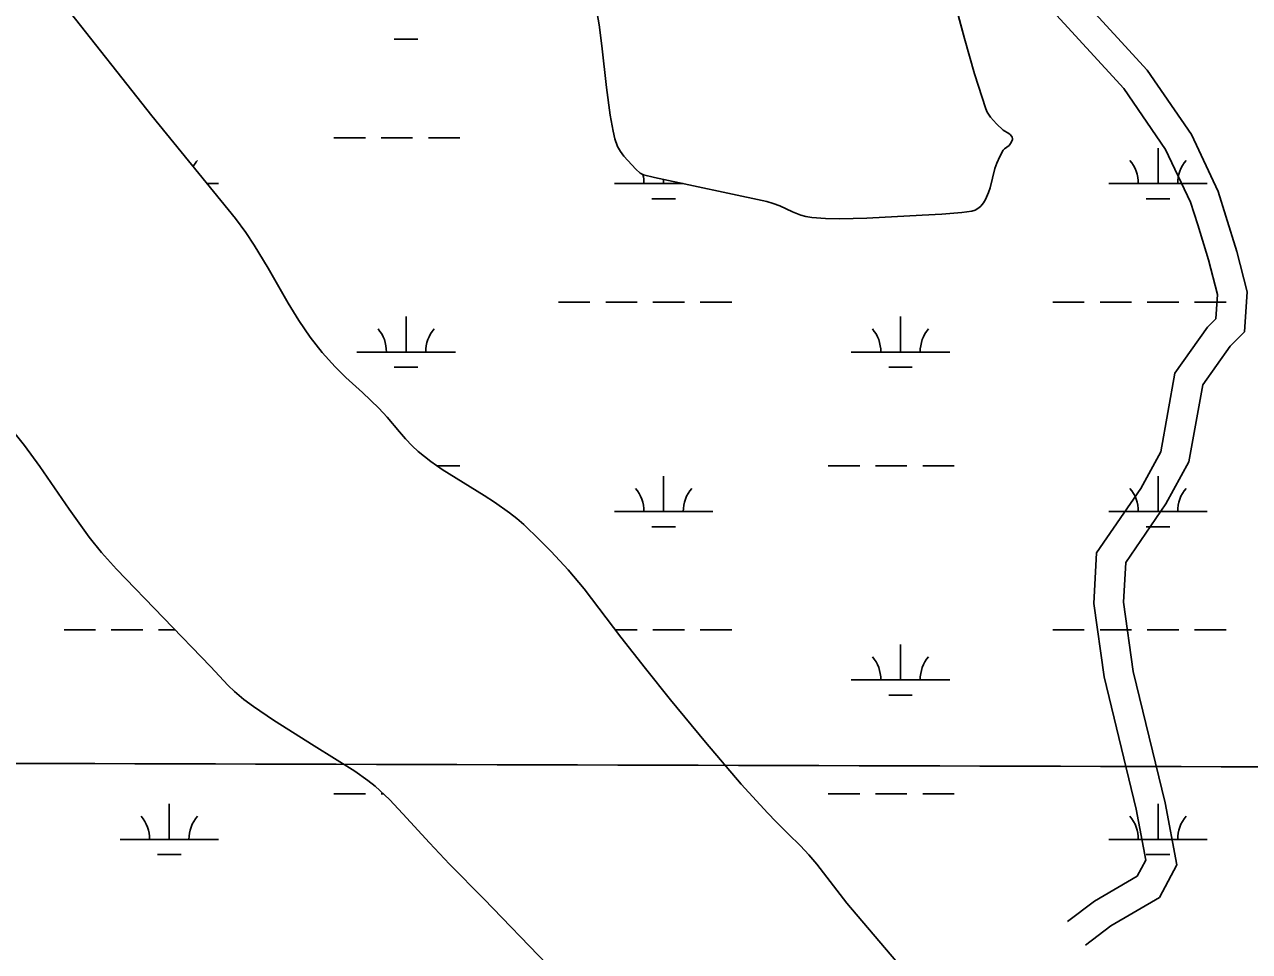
# Model space of a CAD drawing. Extents: x 3161564 to 3199464, y 849354 to 874788.
# Drawn here: x 3182028 to 3183271, y 866706 to 867646 of the extents above; entities that cross this region are included whole.
import ezdxf

# ---------------------------------------------------------------- set-up
doc = ezdxf.new("R2010")
doc.units = 0
for name, color, linetype in [('V-GRID-MAJR', 7, 'Continuous'), ('V-ROAD-CNTR', 7, 'Continuous'), ('V-SITE-VEGE', 7, 'Continuous'), ('V-TOPO-SHOR', 7, 'Continuous'), ('V-WETL-SWMP', 7, 'Continuous')]:
    doc.layers.add(name, color=color, linetype=linetype)

msp = doc.modelspace()

# ---------------------------------------------------------------- linework, layer by layer
at = {"layer": 'V-GRID-MAJR'}
msp.add_spline([(3165799.846, 866945.01), (3171028.623, 866928.659), (3176257.404, 866913.068), (3181486.186, 866898.238), (3186714.971, 866884.169), (3191943.758, 866870.86), (3197172.5470000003, 866858.311), (3197172.548, 866858.311)], degree=3, dxfattribs=at)
at = {"layer": 'V-ROAD-CNTR'}
for points in [[(3183069.8048235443, 867706.853558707), (3183167.469628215, 867600.2047720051), (3183212.351538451, 867534.7019030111), (3183239.377484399, 867477.0370183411), (3183247.3634684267, 867452.042068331), (3183258.460446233, 867415.944140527), (3183269.136424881, 867375.1622220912), (3183266.111430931, 867334.5733032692), (3183251.6294598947, 867319.8923326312), (3183224.001515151, 867280.720410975), (3183209.877543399, 867202.7845668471), (3183186.484590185, 867159.966652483), (3183145.6566718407, 867100.4427715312), (3183143.558676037, 867060.182852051), (3183153.294656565, 866990.140992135), (3183185.691591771, 866856.582259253), (3183197.675567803, 866793.8183847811), (3183179.887603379, 866760.7984508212), (3183130.6757018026, 866731.831508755), (3183104.799753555, 866712.3095477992)], [(3183045.4228723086, 867689.0575942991), (3183143.9176753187, 867581.5028094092), (3183186.223590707, 867519.7599328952), (3183211.3895403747, 867466.061040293), (3183218.7355256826, 867443.0680862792), (3183229.598503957, 867407.7341569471), (3183238.8484854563, 867372.4042276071), (3183237.0134891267, 867347.7952768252), (3183228.537506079, 867339.2022940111), (3183195.665571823, 867292.5943872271), (3183181.2236007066, 867212.9085465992), (3183160.886641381, 867175.6826210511), (3183116.136730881, 867110.4427515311), (3183113.450736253, 867058.8868546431), (3183123.786715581, 866984.5250033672), (3183156.3636504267, 866850.228271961), (3183166.209630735, 866798.662375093), (3183157.449648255, 866782.402407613), (3183113.977735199, 866756.813458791), (3183086.731789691, 866736.2594998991)]]:
    msp.add_lwpolyline(points, dxfattribs=at)
at = {"layer": 'V-SITE-VEGE'}
for points in [[(3182962.666000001, 867704.437999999), (3182981.881000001, 867632.3729999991), (3182992.219000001, 867596.444999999), (3183003.760000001, 867560.743999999), (3183005.113000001, 867557.542999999), (3183008.335000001, 867552.4149999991), (3183014.516000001, 867545.5279999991), (3183021.260000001, 867539.108999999), (3183026.951000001, 867535.893999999), (3183028.778000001, 867534.4049999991), (3183030.437000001, 867532.0719999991), (3183030.869000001, 867530.861999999), (3183030.879000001, 867529.6919999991), (3183029.515000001, 867526.662999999), (3183027.221000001, 867523.746999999), (3183022.538000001, 867520.381999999), (3183021.288000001, 867519.0219999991), (3183017.737000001, 867512.484999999), (3183014.671000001, 867505.736999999), (3183012.640000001, 867500.3709999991), (3183007.944000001, 867480.812999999), (3183006.481000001, 867475.9609999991), (3183003.377000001, 867468.8979999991), (3183001.259000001, 867465.4999999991), (3182998.666000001, 867462.2189999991)], [(3182069.2490000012, 867664.5389999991), (3182157.061000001, 867553.6909999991), (3182241.760000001, 867449.535999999), (3182252.377000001, 867435.3289999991), (3182260.977000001, 867422.415999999), (3182275.003000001, 867399.0959999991), (3182295.346000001, 867363.582999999), (3182306.033000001, 867346.1569999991), (3182317.573000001, 867329.297999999), (3182329.832000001, 867313.685999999), (3182343.122000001, 867298.939999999), (3182353.984000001, 867288.2779999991), (3182370.821000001, 867272.8829999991), (3182387.377000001, 867257.258999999), (3182396.001000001, 867247.8999999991), (3182408.291000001, 867233.1969999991), (3182414.554000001, 867225.961999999), (3182421.147000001, 867219.0539999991), (3182427.485000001, 867213.1819999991), (3182440.095000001, 867203.040999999), (3182451.735000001, 867194.8919999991), (3182494.399000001, 867168.613999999), (3182504.947000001, 867161.8779999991), (3182520.206000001, 867151.086999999), (3182527.483000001, 867145.251999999), (3182534.456000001, 867139.0489999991), (3182550.623000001, 867123.532999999), (3182562.479000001, 867111.6279999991), (3182579.611000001, 867093.177999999), (3182595.689000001, 867073.809999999), (3182632.969000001, 867024.782999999), (3182658.0530000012, 866992.937999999), (3182683.370000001, 866961.273999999), (3182718.985000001, 866918.2479999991), (3182755.290000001, 866875.792999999), (3182782.234000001, 866846.135999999)], [(3182998.666000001, 867462.2189999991), (3182996.645000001, 867460.309999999), (3182992.682000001, 867458.0269999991), (3182989.450000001, 867457.0029999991), (3182979.2860000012, 867455.726999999), (3182959.121000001, 867454.1029999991), (3182938.940000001, 867452.871999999), (3182882.926000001, 867449.8979999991), (3182854.919000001, 867449.4149999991), (3182840.935000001, 867449.7549999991), (3182826.976000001, 867450.608999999), (3182821.027000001, 867451.542999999), (3182815.956000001, 867452.9659999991), (3182807.283000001, 867456.385999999), (3182794.415000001, 867462.2699999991), (3182787.884000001, 867464.858999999), (3182781.187000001, 867466.785999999), (3182667.417000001, 867491.091999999), (3182656.079000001, 867493.8479999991), (3182652.591000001, 867495.488999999), (3182648.219000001, 867499.518999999), (3182636.262000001, 867512.863999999), (3182632.771000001, 867517.506999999), (3182629.834000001, 867522.6329999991), (3182627.052000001, 867530.3809999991), (3182625.2690000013, 867538.3429999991), (3182622.369000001, 867554.3319999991), (3182618.545000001, 867582.4739999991), (3182613.835000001, 867624.8489999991), (3182610.996000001, 867645.9979999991), (3182607.261000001, 867667.055999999)], [(3182577.620000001, 866676.6059999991), (3182563.175000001, 866688.072999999), (3182558.703000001, 866692.260999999), (3182494.148000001, 866759.2409999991), (3182459.159000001, 866794.650999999), (3182438.690000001, 866816.2779999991), (3182411.861000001, 866845.645999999), (3182398.139000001, 866860.0439999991), (3182383.584000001, 866873.6649999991), (3182376.377000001, 866879.523999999), (3182363.143000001, 866888.8709999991), (3182321.860000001, 866914.6209999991), (3182280.439000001, 866940.738999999), (3182260.106000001, 866954.3359999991), (3182250.323000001, 866961.675999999), (3182240.902000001, 866969.5229999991), (3182234.518000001, 866975.611999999), (3182216.584000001, 866994.9899999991), (3182121.065000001, 867093.7139999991), (3182105.896000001, 867110.7449999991), (3182093.467000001, 867126.3509999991), (3182072.976000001, 867154.7259999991), (3182043.153000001, 867198.0989999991), (3182027.654000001, 867219.329999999)], [(3182782.234000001, 866846.135999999), (3182790.378000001, 866837.6549999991), (3182803.088000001, 866825.405999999), (3182815.647000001, 866812.996999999), (3182824.046000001, 866803.905999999), (3182832.094000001, 866794.5059999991), (3182862.372000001, 866755.072999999), (3182912.337000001, 866696.4739999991)]]:
    msp.add_lwpolyline(points, dxfattribs=at)
at = {"layer": 'V-TOPO-SHOR'}
for points in [[(3182962.668000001, 867704.437999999), (3182981.881000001, 867632.3729999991), (3182992.219000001, 867596.444999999), (3183003.760000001, 867560.743999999), (3183005.113000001, 867557.542999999), (3183008.335000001, 867552.4149999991), (3183014.516000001, 867545.5279999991), (3183021.260000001, 867539.108999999), (3183026.951000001, 867535.893999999), (3183028.778000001, 867534.4049999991), (3183030.437000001, 867532.0719999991), (3183030.867000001, 867530.861999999), (3183030.879000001, 867529.6919999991), (3183029.515000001, 867526.662999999), (3183027.221000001, 867523.746999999), (3183022.538000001, 867520.381999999), (3183021.288000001, 867519.0219999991), (3183017.737000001, 867512.484999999), (3183014.671000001, 867505.736999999), (3183012.640000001, 867500.3709999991), (3183007.944000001, 867480.812999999), (3183006.481000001, 867475.9609999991), (3183003.377000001, 867468.8979999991), (3183001.259000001, 867465.4999999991), (3182998.666000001, 867462.2189999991), (3182996.645000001, 867460.309999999), (3182992.682000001, 867458.0269999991), (3182989.450000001, 867457.0029999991), (3182979.2860000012, 867455.726999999), (3182959.119000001, 867454.1009999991), (3182938.940000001, 867452.871999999), (3182882.926000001, 867449.8979999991), (3182854.919000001, 867449.4149999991), (3182840.935000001, 867449.7549999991), (3182826.976000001, 867450.608999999), (3182821.027000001, 867451.542999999), (3182815.956000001, 867452.9659999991), (3182807.283000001, 867456.385999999), (3182794.415000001, 867462.2699999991), (3182787.884000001, 867464.858999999), (3182781.187000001, 867466.785999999), (3182667.414000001, 867491.091999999), (3182656.079000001, 867493.8479999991), (3182652.591000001, 867495.488999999), (3182648.219000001, 867499.5169999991), (3182636.262000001, 867512.863999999), (3182632.771000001, 867517.506999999), (3182629.834000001, 867522.6329999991), (3182627.052000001, 867530.3829999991), (3182625.2690000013, 867538.344999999), (3182622.369000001, 867554.3319999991), (3182618.545000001, 867582.4739999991), (3182613.835000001, 867624.8489999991), (3182610.996000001, 867645.9979999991), (3182607.261000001, 867667.055999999)], [(3182069.2490000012, 867664.5389999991), (3182157.061000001, 867553.6909999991), (3182241.760000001, 867449.535999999), (3182252.377000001, 867435.3289999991), (3182260.977000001, 867422.415999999), (3182275.003000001, 867399.0959999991), (3182295.346000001, 867363.582999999), (3182306.033000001, 867346.1569999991), (3182317.573000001, 867329.297999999), (3182329.832000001, 867313.685999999), (3182343.122000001, 867298.939999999), (3182353.984000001, 867288.2779999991), (3182370.819000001, 867272.8809999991), (3182387.377000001, 867257.258999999), (3182396.001000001, 867247.8999999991), (3182408.291000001, 867233.1969999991), (3182414.554000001, 867225.961999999), (3182421.147000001, 867219.055999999), (3182427.485000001, 867213.1819999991), (3182440.095000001, 867203.042999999), (3182451.735000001, 867194.8919999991), (3182494.399000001, 867168.613999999), (3182504.947000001, 867161.8779999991), (3182520.206000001, 867151.086999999), (3182527.483000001, 867145.251999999), (3182534.456000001, 867139.0489999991), (3182550.623000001, 867123.532999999), (3182562.479000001, 867111.6279999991), (3182579.611000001, 867093.177999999), (3182595.689000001, 867073.809999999), (3182632.969000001, 867024.782999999), (3182658.051000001, 866992.937999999), (3182683.370000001, 866961.273999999), (3182718.985000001, 866918.2479999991), (3182755.290000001, 866875.790999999), (3182782.234000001, 866846.135999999), (3182790.378000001, 866837.6549999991), (3182803.088000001, 866825.405999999), (3182815.647000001, 866812.996999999), (3182824.046000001, 866803.905999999), (3182832.094000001, 866794.5059999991), (3182862.372000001, 866755.072999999), (3182912.337000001, 866696.4739999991)], [(3182558.703000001, 866692.260999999), (3182494.148000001, 866759.2409999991), (3182459.159000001, 866794.648999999), (3182438.690000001, 866816.2779999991), (3182411.861000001, 866845.645999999), (3182398.139000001, 866860.0439999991), (3182383.582000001, 866873.6649999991), (3182376.377000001, 866879.523999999), (3182363.143000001, 866888.8709999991), (3182321.860000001, 866914.6209999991), (3182280.439000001, 866940.738999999), (3182260.106000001, 866954.3359999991), (3182250.323000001, 866961.6739999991), (3182240.902000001, 866969.5229999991), (3182234.518000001, 866975.611999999), (3182216.584000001, 866994.9899999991), (3182121.065000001, 867093.7139999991), (3182105.896000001, 867110.7449999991), (3182093.467000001, 867126.3509999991), (3182072.976000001, 867154.7259999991), (3182043.153000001, 867198.0989999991), (3182027.654000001, 867219.329999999)]]:
    msp.add_lwpolyline(points, dxfattribs=at)
at = {"layer": 'V-WETL-SWMP'}
for p, q in [((3182962.668, 867704.4379999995), (3182981.8810000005, 867632.3739999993)), ((3182069.249, 867664.5389999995), (3182157.061, 867553.6909999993)), ((3182610.997, 867645.9979999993), (3182607.2600000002, 867667.0549999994)), ((3182613.8340000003, 867624.8489999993), (3182610.997, 867645.9979999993)), ((3182403.100576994, 867631.3702722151), (3182427.1005769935, 867631.3702722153)), ((3182981.881, 867632.3739999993), (3182992.219, 867596.4449999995)), ((3182618.546, 867582.4739999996), (3182613.8340000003, 867624.8489999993)), ((3182992.219, 867596.4449999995), (3183003.759, 867560.7439999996)), ((3182622.3680000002, 867554.3319999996), (3182618.546, 867582.4739999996)), ((3183003.759, 867560.7439999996), (3183005.114, 867557.5439999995)), ((3183005.114, 867557.5439999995), (3183008.3340000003, 867552.4139999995)), ((3182157.061, 867553.6909999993), (3182241.7600000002, 867449.5359999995)), ((3182625.269, 867538.3459999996), (3182622.3680000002, 867554.3319999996)), ((3183008.3340000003, 867552.4139999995), (3183014.5150000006, 867545.5269999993)), ((3183014.515, 867545.5269999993), (3183021.259, 867539.1099999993)), ((3182627.052, 867530.3829999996), (3182625.269, 867538.3459999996)), ((3183021.259, 867539.1099999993), (3183026.951, 867535.8939999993)), ((3183026.951, 867535.8939999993), (3183028.7770000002, 867534.4049999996)), ((3183028.7770000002, 867534.4049999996), (3183030.437, 867532.0729999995)), ((3183030.437, 867532.0729999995), (3183030.867, 867530.8609999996)), ((3182341.692576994, 867531.3692722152), (3182373.692576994, 867531.3692722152)), ((3182389.692576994, 867531.3692722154), (3182421.692576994, 867531.3692722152)), ((3182437.692576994, 867531.3692722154), (3182469.692576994, 867531.3692722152)), ((3182629.8340000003, 867522.6319999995), (3182627.0520000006, 867530.3829999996)), ((3182632.771, 867517.5069999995), (3182629.8340000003, 867522.6319999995)), ((3183022.538, 867520.3819999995), (3183021.289, 867519.0229999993)), ((3183027.221, 867523.7479999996), (3183022.538, 867520.3819999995)), ((3183029.5160000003, 867526.6629999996), (3183027.221, 867523.7479999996)), ((3183030.88, 867529.6919999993), (3183029.5160000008, 867526.6629999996)), ((3183030.867, 867530.8609999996), (3183030.88, 867529.6919999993)), ((3183178.444576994, 867484.9392722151), (3183178.444576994, 867520.9392722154)), ((3182636.262, 867512.8639999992), (3182632.771, 867517.5069999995)), ((3182648.219, 867499.5169999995), (3182636.2620000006, 867512.8639999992)), ((3183017.738, 867512.4849999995), (3183014.671, 867505.7369999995)), ((3183021.289, 867519.0229999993), (3183017.738, 867512.4849999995)), ((3182652.591, 867495.4889999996), (3182648.219, 867499.5169999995)), ((3182656.078, 867493.8489999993), (3182652.591, 867495.4889999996)), ((3183012.64, 867500.3719999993), (3183007.944, 867480.8129999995)), ((3183014.671, 867505.7369999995), (3183012.64, 867500.3719999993)), ((3182212.9700066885, 867484.9392722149), (3182224.628576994, 867484.9392722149)), ((3182626.536576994, 867484.9392722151), (3182696.2105655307, 867484.9392722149)), ((3182667.414, 867491.0909999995), (3182656.078, 867493.8489999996)), ((3182781.187, 867466.7859999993), (3182667.414, 867491.0909999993)), ((3182676.536576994, 867484.9392722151), (3182676.536576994, 867489.1421700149)), ((3183128.444576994, 867484.9392722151), (3183228.444576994, 867484.9392722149)), ((3182664.536576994, 867469.5082722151), (3182688.5365769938, 867469.5082722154)), ((3183006.481, 867475.9619999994), (3183003.376, 867468.8969999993)), ((3183007.944, 867480.8129999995), (3183006.481, 867475.9619999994)), ((3183166.444576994, 867469.5082722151), (3183190.4445769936, 867469.5082722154)), ((3182787.884, 867464.8589999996), (3182781.187, 867466.7859999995)), ((3182794.416, 867462.2699999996), (3182787.884, 867464.8589999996)), ((3182807.2830000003, 867456.3859999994), (3182794.416, 867462.2699999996)), ((3182989.45, 867457.0019999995), (3182979.286, 867455.7269999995)), ((3182992.682, 867458.0269999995), (3182989.45, 867457.0019999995)), ((3182996.645, 867460.3109999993), (3182992.682, 867458.0269999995)), ((3182998.666, 867462.2189999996), (3182996.645, 867460.3109999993)), ((3183001.258, 867465.4999999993), (3182998.666, 867462.2189999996)), ((3183003.376, 867468.8969999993), (3183001.258, 867465.4999999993)), ((3182241.7600000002, 867449.5359999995), (3182252.3770000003, 867435.3289999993)), ((3182815.9560000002, 867452.9669999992), (3182807.2830000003, 867456.3859999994)), ((3182821.026, 867451.5419999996), (3182815.9560000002, 867452.9669999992)), ((3182826.9760000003, 867450.6089999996), (3182821.026, 867451.5419999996)), ((3182840.936, 867449.7549999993), (3182826.9760000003, 867450.6089999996)), ((3182854.919, 867449.4149999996), (3182840.936, 867449.7549999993)), ((3182882.926, 867449.8989999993), (3182854.919, 867449.4149999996)), ((3182938.94, 867452.8719999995), (3182882.926, 867449.8989999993)), ((3182959.119, 867454.1009999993), (3182938.94, 867452.8719999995)), ((3182979.286, 867455.7269999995), (3182959.119, 867454.1009999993)), ((3182252.377, 867435.3289999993), (3182260.9760000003, 867422.4159999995)), ((3182260.9760000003, 867422.4159999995), (3182275.003, 867399.0949999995)), ((3182275.003, 867399.0949999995), (3182295.346, 867363.5839999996)), ((3182295.346, 867363.5839999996), (3182306.0330000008, 867346.1569999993)), ((3182569.692576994, 867364.8682722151), (3182601.692576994, 867364.8682722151)), ((3182617.692576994, 867364.8682722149), (3182649.692576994, 867364.8682722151)), ((3182665.692576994, 867364.8682722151), (3182697.692576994, 867364.8682722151)), ((3182713.692576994, 867364.8682722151), (3182745.692576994, 867364.8682722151)), ((3183071.600576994, 867364.8682722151), (3183103.600576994, 867364.8682722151)), ((3183119.600576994, 867364.8682722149), (3183151.600576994, 867364.8682722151)), ((3183167.600576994, 867364.8682722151), (3183199.600576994, 867364.8682722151)), ((3183215.600576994, 867364.8682722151), (3183247.600576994, 867364.8682722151)), ((3182306.0330000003, 867346.1569999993), (3182317.574, 867329.2969999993)), ((3182415.100576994, 867314.1262722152), (3182415.100576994, 867350.1262722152)), ((3182917.008576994, 867314.1262722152), (3182917.008576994, 867350.1262722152)), ((3182317.574, 867329.2969999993), (3182329.833, 867313.6859999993)), ((3182329.833, 867313.6859999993), (3182343.122, 867298.9409999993)), ((3182365.100576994, 867314.1262722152), (3182465.100576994, 867314.1262722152)), ((3182867.008576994, 867314.1262722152), (3182967.008576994, 867314.1262722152)), ((3182343.122, 867298.9409999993), (3182353.984, 867288.2779999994)), ((3182403.100576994, 867298.6952722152), (3182427.1005769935, 867298.6952722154)), ((3182905.008576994, 867298.6952722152), (3182929.0085769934, 867298.6952722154)), ((3182353.984, 867288.2779999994), (3182370.8200000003, 867272.8809999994)), ((3182370.8200000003, 867272.8809999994), (3182387.377, 867257.2589999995)), ((3182387.377, 867257.2589999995), (3182396.002, 867247.8989999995)), ((3182396.002, 867247.8989999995), (3182408.291, 867233.1969999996)), ((3182027.6550000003, 867219.3299999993), (3182011.15, 867239.7549999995)), ((3182408.291, 867233.1969999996), (3182414.554, 867225.9609999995)), ((3182414.554, 867225.9609999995), (3182421.147, 867219.0549999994)), ((3182043.154, 867198.0979999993), (3182027.6550000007, 867219.3299999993)), ((3182421.147, 867219.0549999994), (3182427.486, 867213.1829999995)), ((3182427.486, 867213.1829999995), (3182440.095, 867203.0419999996)), ((3182072.9760000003, 867154.7259999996), (3182043.154, 867198.0979999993)), ((3182440.095, 867203.0419999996), (3182451.736, 867194.8919999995)), ((3182446.305048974, 867198.6942722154), (3182469.692576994, 867198.6942722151)), ((3182843.600576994, 867198.6942722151), (3182875.600576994, 867198.6942722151)), ((3182891.600576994, 867198.6942722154), (3182923.600576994, 867198.6942722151)), ((3182939.600576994, 867198.6942722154), (3182971.600576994, 867198.6942722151)), ((3182451.736, 867194.8919999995), (3182494.4, 867168.6139999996)), ((3182676.536576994, 867152.2642722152), (3182676.536576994, 867188.2642722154)), ((3183178.444576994, 867152.2642722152), (3183178.444576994, 867188.2642722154)), ((3182494.4, 867168.6139999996), (3182504.946, 867161.8779999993)), ((3182504.946, 867161.8779999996), (3182520.2070000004, 867151.0859999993)), ((3182093.466, 867126.3519999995), (3182072.9760000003, 867154.7259999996)), ((3182520.207, 867151.0859999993), (3182527.482, 867145.2519999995)), ((3182626.536576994, 867152.2642722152), (3182726.536576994, 867152.264272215)), ((3183128.444576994, 867152.2642722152), (3183228.444576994, 867152.264272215)), ((3182527.482, 867145.2519999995), (3182534.4560000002, 867139.0479999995)), ((3182534.4560000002, 867139.0479999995), (3182550.624, 867123.5329999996)), ((3182664.536576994, 867136.8332722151), (3182688.5365769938, 867136.8332722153)), ((3183166.444576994, 867136.8332722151), (3183190.4445769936, 867136.8332722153)), ((3182105.895, 867110.7449999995), (3182093.466, 867126.3519999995)), ((3182550.624, 867123.5329999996), (3182562.48, 867111.6279999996)), ((3182121.065, 867093.7149999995), (3182105.895, 867110.7449999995)), ((3182562.48, 867111.6279999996), (3182579.611, 867093.1769999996)), ((3182216.585, 866994.9899999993), (3182121.065, 867093.7149999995)), ((3182579.611, 867093.1769999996), (3182595.69, 867073.8099999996)), ((3182595.69, 867073.8099999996), (3182632.969, 867024.7819999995)), ((3182067.784576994, 867032.1932722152), (3182099.784576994, 867032.1932722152)), ((3182115.784576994, 867032.193272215), (3182147.784576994, 867032.1932722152)), ((3182163.784576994, 867032.1932722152), (3182180.589491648, 867032.1932722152)), ((3182627.333754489, 867032.193272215), (3182649.692576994, 867032.1932722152)), ((3182632.969, 867024.7819999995), (3182658.052, 866992.9389999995)), ((3182665.692576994, 867032.1932722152), (3182697.692576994, 867032.1932722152)), ((3182713.692576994, 867032.1932722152), (3182745.692576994, 867032.1932722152)), ((3183071.600576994, 867032.1932722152), (3183103.600576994, 867032.1932722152)), ((3183119.600576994, 867032.193272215), (3183151.600576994, 867032.1932722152)), ((3183167.600576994, 867032.1932722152), (3183199.600576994, 867032.1932722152)), ((3183215.600576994, 867032.1932722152), (3183247.600576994, 867032.1932722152)), ((3182917.008576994, 866981.4512722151), (3182917.008576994, 867017.4512722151)), ((3182234.518, 866975.6129999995), (3182216.585, 866994.9899999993)), ((3182658.052, 866992.9389999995), (3182683.3710000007, 866961.2739999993)), ((3182240.903, 866969.5239999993), (3182234.518, 866975.6129999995)), ((3182867.008576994, 866981.4512722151), (3182967.008576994, 866981.4512722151)), ((3182250.323, 866961.6729999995), (3182240.903, 866969.5239999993)), ((3182260.107, 866954.3359999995), (3182250.323, 866961.6729999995)), ((3182683.3710000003, 866961.2739999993), (3182718.985, 866918.2469999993)), ((3182905.008576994, 866966.0202722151), (3182929.0085769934, 866966.0202722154)), ((3182280.438, 866940.7389999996), (3182260.107, 866954.3359999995)), ((3182321.86, 866914.6209999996), (3182280.438, 866940.7389999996)), ((3182363.143, 866888.8709999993), (3182321.86, 866914.6209999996)), ((3182718.985, 866918.2469999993), (3182755.29, 866875.7899999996)), ((3182376.377, 866879.5239999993), (3182363.143, 866888.8709999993)), ((3182383.582, 866873.6639999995), (3182376.3770000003, 866879.5239999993)), ((3182398.139, 866860.0429999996), (3182383.582, 866873.6639999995)), ((3182755.29, 866875.7899999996), (3182782.234, 866846.1349999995)), ((3182341.692576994, 866866.0192722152), (3182373.692576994, 866866.0192722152)), ((3182389.692576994, 866866.0192722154), (3182391.752053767, 866866.0192722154)), ((3182411.861, 866845.6459999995), (3182398.139, 866860.0429999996)), ((3182843.600576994, 866866.0192722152), (3182875.600576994, 866866.0192722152)), ((3182891.600576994, 866866.0192722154), (3182923.600576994, 866866.0192722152)), ((3182939.600576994, 866866.0192722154), (3182971.600576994, 866866.0192722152)), ((3182174.628576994, 866819.5892722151), (3182174.628576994, 866855.5892722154)), ((3183178.444576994, 866819.5892722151), (3183178.444576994, 866855.5892722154)), ((3182438.69, 866816.2779999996), (3182411.861, 866845.6459999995)), ((3182782.234, 866846.1349999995), (3182790.3790000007, 866837.6539999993)), ((3182790.379, 866837.6539999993), (3182803.088, 866825.4049999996)), ((3182803.088, 866825.4049999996), (3182815.647, 866812.9969999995)), ((3182124.628576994, 866819.5892722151), (3182224.628576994, 866819.5892722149)), ((3182459.16, 866794.6479999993), (3182438.69, 866816.2779999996)), ((3182815.647, 866812.9969999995), (3182824.045, 866803.9059999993)), ((3183128.444576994, 866819.5892722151), (3183228.444576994, 866819.5892722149)), ((3182162.628576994, 866804.1582722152), (3182186.6285769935, 866804.1582722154)), ((3182824.045, 866803.9059999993), (3182832.094, 866794.5049999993)), ((3183166.444576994, 866804.1582722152), (3183190.4445769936, 866804.1582722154)), ((3182494.148, 866759.2409999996), (3182459.1600000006, 866794.6479999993)), ((3182832.094, 866794.5049999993), (3182862.372, 866755.0739999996)), ((3182558.703, 866692.2619999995), (3182494.148, 866759.2409999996)), ((3182862.372, 866755.0739999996), (3182912.3370000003, 866696.4739999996))]:
    msp.add_line(p, q, dxfattribs=at)
for centre, radius, start, end in [((3182229.871513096, 867485.4140753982), 35.24628790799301, 139.22817693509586, 151.48507853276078), ((3183123.201640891, 867485.4140753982), 35.24628790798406, 359.2281799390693, 40.771838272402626), ((3183233.687513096, 867485.4140753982), 35.24628790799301, 139.2281769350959, 180.77183526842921), ((3182621.293640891, 867485.4140753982), 35.24628790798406, 359.2281799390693, 14.348618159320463), ((3182359.8576408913, 867314.6010753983), 35.24628790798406, 359.2281799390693, 40.771838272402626), ((3182470.3435130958, 867314.6010753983), 35.24628790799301, 139.2281769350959, 180.77183526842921), ((3182861.765640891, 867314.6010753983), 35.24628790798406, 359.2281799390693, 40.771838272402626), ((3182972.251513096, 867314.6010753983), 35.24628790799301, 139.2281769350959, 180.77183526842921), ((3182621.293640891, 867152.7390753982), 35.24628790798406, 359.2281799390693, 40.771838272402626), ((3182731.779513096, 867152.7390753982), 35.24628790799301, 139.2281769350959, 180.77183526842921), ((3183123.201640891, 867152.7390753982), 35.24628790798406, 359.2281799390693, 40.771838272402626), ((3183233.687513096, 867152.7390753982), 35.24628790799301, 139.2281769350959, 180.77183526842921), ((3182861.765640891, 866981.9260753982), 35.24628790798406, 359.2281799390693, 40.771838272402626), ((3182972.251513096, 866981.9260753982), 35.24628790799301, 139.2281769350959, 180.77183526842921), ((3182119.3856408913, 866820.0640753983), 35.24628790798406, 359.2281799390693, 40.771838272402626), ((3182229.871513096, 866820.0640753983), 35.24628790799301, 139.2281769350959, 180.77183526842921), ((3183123.201640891, 866820.0640753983), 35.24628790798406, 359.2281799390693, 40.771838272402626), ((3183233.687513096, 866820.0640753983), 35.24628790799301, 139.2281769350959, 180.77183526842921)]:
    msp.add_arc(centre, radius, start, end, dxfattribs=at)

doc.saveas('drawing.dxf')
